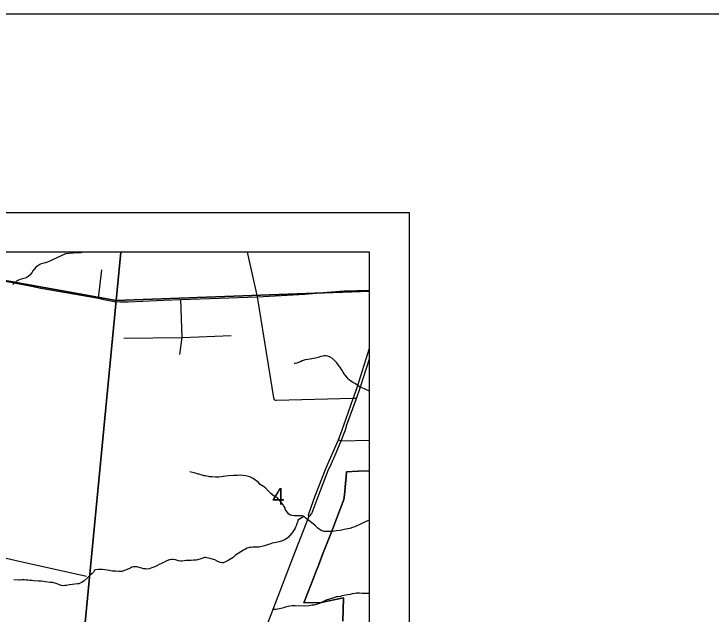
# Model space of a CAD drawing. Extents: x 0 to 34, y -3.9 to 26.2.
# Drawn here: x 8.005 to 9.76, y 19.989 to 21.5 of the extents above; entities that cross this region are included whole.
import ezdxf

# ---------------------------------------------------------------- set-up
doc = ezdxf.new("R2010")
doc.units = 0
for name, color, linetype in [('GM_X_City_Street', 7, 'Continuous'), ('GM_X_County_Road', 7, 'Continuous'), ('GM_X_Interchange_Ramps', 7, 'Continuous'), ('GM_X_Interstate_Route', 7, 'Continuous'), ('GM_X_Minor_River', 7, 'Continuous'), ('GM_X_Section_Text', 7, 'Continuous'), ('GM_X_State_Route', 7, 'Continuous'), ('GM_X_State_Shield', 7, 'Continuous'), ('GM_X_US_Route', 7, 'Continuous'), ('SH_Border', 7, 'Continuous'), ('SH_Data', 7, 'Continuous')]:
    doc.layers.add(name, color=color, linetype=linetype)

msp = doc.modelspace()

# ---------------------------------------------------------------- linework, layer by layer
at = {"layer": 'GM_X_City_Street'}
msp.add_line((8.2172, 20.7842), (8.226, 20.8554), dxfattribs=at)
for points in [[(8.8667, 20.5317), (8.8589, 20.5315), (8.6648, 20.5269), (8.663, 20.5271), (8.6618, 20.5277), (8.661, 20.5284), (8.6601, 20.5297), (8.6594, 20.5314), (8.6589, 20.5334), (8.6182, 20.7878), (8.5924, 20.9)], [(8.4224, 20.6428), (8.4285, 20.6854), (8.425, 20.7813)], [(8.2814, 20.6836), (8.4285, 20.6854), (8.5512, 20.6901)], [(8.8216, 20.4279), (8.8284, 20.4256), (8.9, 20.4266)], [(7.8793, 20.1469), (7.9261, 20.1415), (7.9469, 20.138), (8.0251, 20.121), (8.187, 20.0848)]]:
    msp.add_lwpolyline(points, dxfattribs=at)
at = {"layer": 'GM_X_County_Road'}
for points in [[(7.9098, 20.84), (7.9222, 20.8376), (7.9452, 20.8334), (7.9835, 20.8269), (8.0488, 20.8145)], [(8.0488, 20.8145), (8.0721, 20.81), (8.2172, 20.7842), (8.2307, 20.781), (8.2566, 20.7764), (8.2715, 20.7752), (8.2918, 20.7756), (8.3818, 20.7794), (8.425, 20.7813), (8.6182, 20.7878), (8.7371, 20.7945), (8.7656, 20.7974), (8.7929, 20.7997), (8.836, 20.8026), (8.9, 20.8047)]]:
    msp.add_lwpolyline(points, dxfattribs=at)
at = {"layer": 'GM_X_Interchange_Ramps'}
for points in [[(8.8325, 19.9711), (8.8341, 20.0303), (8.7777, 20.0183), (8.7348, 20.0173), (8.7533, 20.0646), (8.7658, 20.0973), (8.7713, 20.1115), (8.7742, 20.1193), (8.7834, 20.1431), (8.7933, 20.1689), (8.803, 20.1939), (8.8071, 20.2047), (8.8354, 20.2779), (8.8365, 20.2895), (8.8384, 20.3076), (8.8386, 20.3105), (8.841, 20.3343), (8.8423, 20.3475), (8.8714, 20.3486), (8.8719, 20.3487), (8.9, 20.3498), (8.9, 20.9), (7.7963, 20.9)], [(8.9, 14.1), (8.9, 20.3498), (8.8719, 20.3487), (8.8714, 20.3486), (8.8423, 20.3475), (8.841, 20.3343), (8.8384, 20.3076), (8.8365, 20.2895), (8.8354, 20.2779), (8.8071, 20.2047), (8.803, 20.1939), (8.7834, 20.1431), (8.7713, 20.1115), (8.7658, 20.0973), (8.7533, 20.0646), (8.7348, 20.0173), (8.7777, 20.0183), (8.8341, 20.0303), (8.8325, 19.9711)]]:
    msp.add_lwpolyline(points, dxfattribs=at)
at = {"layer": 'GM_X_Interstate_Route'}
msp.add_lwpolyline([(7.8848, 16.8273), (8.1769, 16.7957), (8.1936, 16.7941), (8.2541, 16.7887), (8.3218, 16.7826), (8.8708, 16.7253), (8.8978, 17.015), (8.9, 17.0333), (8.9, 20.9), (3.1989, 20.9)], dxfattribs=at)
at = {"layer": 'GM_X_Minor_River'}
for points in [[(8.1787, 20.9), (8.1728, 20.8983), (8.1534, 20.8979), (8.134, 20.8964), (8.0891, 20.8755)], [(8.0891, 20.8755), (8.0798, 20.8725), (8.0733, 20.8708), (8.0694, 20.8691), (8.0647, 20.8662), (8.0607, 20.863), (8.0551, 20.8575), (8.0523, 20.853), (8.0502, 20.8501), (8.0482, 20.8463), (8.0454, 20.8434), (8.0414, 20.8398), (8.0371, 20.8369), (8.0332, 20.8351), (8.0297, 20.8338), (8.0258, 20.8328), (8.0204, 20.8311), (8.0157, 20.8294), (8.0111, 20.8273), (8.0016, 20.8193)], [(8.9, 20.5506), (8.8981, 20.5512), (8.8921, 20.5533), (8.8872, 20.5565), (8.8789, 20.5592), (8.8745, 20.5616), (8.8715, 20.564), (8.867, 20.5669), (8.8629, 20.5693), (8.8573, 20.5726), (8.8525, 20.5758), (8.8488, 20.579), (8.8459, 20.5818), (8.8433, 20.5845), (8.84, 20.5892), (8.8364, 20.5939), (8.8339, 20.5978), (8.8317, 20.6014), (8.8289, 20.6053), (8.8267, 20.6088), (8.8216, 20.6158), (8.8177, 20.6217), (8.8125, 20.6268), (8.8067, 20.6328), (8.8011, 20.6361), (8.7947, 20.6382), (8.7901, 20.6395), (8.7859, 20.6393), (8.7832, 20.6387), (8.7774, 20.6374), (8.7708, 20.635), (8.7635, 20.6337), (8.7585, 20.6328), (8.7543, 20.6318), (8.75, 20.6312), (8.7446, 20.6299), (8.7381, 20.6291), (8.73, 20.6267), (8.7257, 20.6246), (8.7225, 20.6232), (8.7171, 20.6211), (8.7129, 20.6202), (8.7102, 20.6199)], [(8.4749, 20.3398), (8.4708, 20.3411), (8.4681, 20.3416), (8.464, 20.3429), (8.4587, 20.3446), (8.4541, 20.3456), (8.4507, 20.3465), (8.4477, 20.347)], [(8.9, 20.226), (8.8949, 20.2238), (8.8875, 20.2207), (8.8805, 20.2171), (8.8742, 20.214), (8.868, 20.2112), (8.8626, 20.2091), (8.8571, 20.207), (8.8501, 20.2047), (8.8363, 20.2018), (8.8293, 20.2005), (8.8247, 20.1996), (8.8166, 20.1984), (8.8112, 20.1975), (8.8078, 20.1972), (8.8013, 20.1967), (8.7856, 20.1973), (8.7829, 20.1978), (8.7799, 20.1991), (8.7754, 20.2012), (8.7706, 20.2048), (8.7673, 20.208), (8.7618, 20.2127), (8.7548, 20.2187), (8.747, 20.2251), (8.7403, 20.23), (8.7359, 20.2336), (8.7329, 20.2356), (8.7299, 20.2365), (8.7272, 20.2369), (8.723, 20.2367), (8.7184, 20.2365), (8.713, 20.2364), (8.71, 20.2365), (8.7047, 20.2371), (8.7013, 20.238), (8.6968, 20.2408), (8.6935, 20.2447), (8.6878, 20.2537), (8.6875, 20.2564), (8.6842, 20.2611), (8.6828, 20.2642), (8.6788, 20.2685), (8.6759, 20.2728), (8.6734, 20.276), (8.6704, 20.2788), (8.6679, 20.2815), (8.6634, 20.2844), (8.6597, 20.2864), (8.6563, 20.2884), (8.6515, 20.2924), (8.6486, 20.2952), (8.6445, 20.2992), (8.6376, 20.3067), (8.6328, 20.3103), (8.6249, 20.3152), (8.6194, 20.3211), (8.6161, 20.3235), (8.6105, 20.3279), (8.6068, 20.3304), (8.5986, 20.3345), (8.5884, 20.3368), (8.5811, 20.3379), (8.5747, 20.3385), (8.5674, 20.3384), (8.5574, 20.338), (8.5452, 20.337), (8.5321, 20.3352), (8.5206, 20.3342), (8.5118, 20.3341), (8.5038, 20.3345), (8.4973, 20.3351), (8.4942, 20.3352), (8.4859, 20.3371), (8.4825, 20.3376), (8.4791, 20.3389), (8.4749, 20.3398)], [(8.7344, 20.2345), (8.7195, 20.2255), (8.719, 20.2221), (8.7168, 20.2172), (8.7163, 20.2145), (8.7151, 20.2112), (8.7138, 20.2082), (8.7129, 20.2056), (8.7101, 20.2015), (8.7068, 20.1963), (8.704, 20.1926), (8.6995, 20.1871), (8.6955, 20.1827), (8.6916, 20.1794), (8.6873, 20.1769), (8.6822, 20.1748), (8.6725, 20.1714), (8.6683, 20.1704), (8.6644, 20.1695), (8.6598, 20.1689), (8.6544, 20.1679), (8.6489, 20.1655), (8.6458, 20.1645), (8.6358, 20.1611), (8.6219, 20.1578), (8.6123, 20.1575), (8.6062, 20.1573), (8.6008, 20.1572), (8.5974, 20.1569), (8.5919, 20.1548), (8.5876, 20.1527), (8.5822, 20.1499), (8.5755, 20.146), (8.5692, 20.1417), (8.5649, 20.1388), (8.5613, 20.1363), (8.5566, 20.1319), (8.5526, 20.129), (8.5483, 20.1262), (8.5436, 20.1237), (8.537, 20.1205), (8.5315, 20.1184), (8.5288, 20.1178), (8.5235, 20.1191), (8.5179, 20.1217), (8.51, 20.1254), (8.5014, 20.1284), (8.4946, 20.1302), (8.49, 20.1311), (8.4873, 20.1316), (8.4847, 20.1313), (8.4777, 20.1293), (8.475, 20.1279), (8.4665, 20.1256), (8.463, 20.125), (8.4565, 20.1245), (8.4507, 20.124), (8.4457, 20.1241), (8.4385, 20.1241), (8.4335, 20.1231), (8.4281, 20.1226), (8.4243, 20.1227), (8.4186, 20.1233), (8.414, 20.1247), (8.4114, 20.1255), (8.4057, 20.1265), (8.4015, 20.1267), (8.398, 20.126), (8.395, 20.1254), (8.3899, 20.1233), (8.3844, 20.1209), (8.3774, 20.1177), (8.3704, 20.1142), (8.3642, 20.111), (8.3571, 20.1075), (8.349, 20.1044), (8.3451, 20.1034), (8.3389, 20.1025), (8.3359, 20.1027), (8.3309, 20.1032), (8.3264, 20.1046), (8.3223, 20.1059), (8.3173, 20.1072), (8.3139, 20.1081), (8.309, 20.1083), (8.3055, 20.1081), (8.3017, 20.1071), (8.2986, 20.106), (8.2954, 20.1043), (8.29, 20.1014), (8.283, 20.0987), (8.2764, 20.0967), (8.2722, 20.0964), (8.2687, 20.0966), (8.2615, 20.0973), (8.2531, 20.0976), (8.2482, 20.0982), (8.2448, 20.0991), (8.2391, 20.1001), (8.2273, 20.1017), (8.2177, 20.1017)], [(8.2177, 20.1017), (8.21, 20.1004), (8.2073, 20.0994), (8.2048, 20.0949), (8.2012, 20.0913), (8.1945, 20.0855), (8.1885, 20.0792), (8.1814, 20.0731), (8.1754, 20.0687), (8.1712, 20.0666), (8.1677, 20.0656), (8.1646, 20.065), (8.1581, 20.0645), (8.1519, 20.064), (8.1442, 20.0627), (8.1369, 20.0615), (8.1323, 20.0609), (8.1292, 20.0607), (8.1247, 20.0612), (8.1194, 20.063), (8.1107, 20.066), (8.1013, 20.0683), (8.0955, 20.0689), (8.0834, 20.0701), (8.0788, 20.0711), (8.0727, 20.0717), (8.0662, 20.0723), (8.0544, 20.0728), (8.0495, 20.0734), (8.0453, 20.0739), (8.04, 20.0745), (8.035, 20.0747), (8.0312, 20.0752), (8.0278, 20.0754), (8.0247, 20.0751), (8.0205, 20.0749), (8.0178, 20.0746), (8.0044, 20.0752)], [(8.9, 20.0407), (8.898, 20.0407), (8.8896, 20.0407), (8.8816, 20.041), (8.8747, 20.0416), (8.8698, 20.0415), (8.8671, 20.0416), (8.864, 20.0413), (8.8563, 20.0401), (8.8509, 20.0388), (8.8451, 20.0375), (8.8351, 20.0356), (8.8305, 20.0347), (8.8266, 20.0337), (8.8209, 20.0328), (8.8162, 20.0322), (8.8104, 20.0305), (8.805, 20.0288), (8.8015, 20.0278), (8.7965, 20.0261), (8.7922, 20.0248), (8.7821, 20.0202), (8.7774, 20.0177), (8.7735, 20.016), (8.7696, 20.0146), (8.7669, 20.0136), (8.7607, 20.0119)], [(8.7607, 20.0119), (8.7557, 20.0114), (8.7515, 20.0108), (8.7469, 20.0102), (8.7361, 20.0091), (8.7125, 20.0101), (8.7083, 20.0098), (8.7048, 20.0096), (8.6994, 20.0091), (8.696, 20.0081), (8.6906, 20.0071), (8.6879, 20.0065), (8.6848, 20.0058), (8.6809, 20.0041), (8.6766, 20.0031), (8.6728, 20.0021), (8.6685, 20.0012), (8.6635, 20.0006), (8.6593, 20.0004)]]:
    msp.add_lwpolyline(points, dxfattribs=at)
at = {"layer": 'GM_X_State_Route'}
msp.add_line((8.813, 20.389), (8.8284, 20.4256), dxfattribs=at)
for points in [[(8.8667, 20.5317), (8.8767, 20.5585), (8.9, 20.632)], [(8.8284, 20.4256), (8.839, 20.453), (8.8431, 20.4652), (8.8667, 20.5317)], [(8.7471, 20.2339), (8.7507, 20.2371), (8.7546, 20.2424), (8.7701, 20.2824), (8.7964, 20.3535), (8.8018, 20.3624), (8.8069, 20.3744), (8.813, 20.389)], [(8.6042, 19.8603), (8.6371, 19.9487), (8.7068, 20.131), (8.7471, 20.2339)]]:
    msp.add_lwpolyline(points, dxfattribs=at)
at = {"layer": 'GM_X_State_Shield'}
for points in [[(7.5857, 20.9), (7.3179, 20.9), (7.2234, 19.9362), (8.165, 19.7765), (8.262, 20.7786)], [(8.2736, 20.9), (7.5857, 20.9), (8.262, 20.7786)], [(8.9, 20.8022), (8.9, 20.9), (8.2736, 20.9), (8.262, 20.7786)], [(8.9, 19.8107), (8.9, 20.8022), (8.262, 20.7786), (8.165, 19.7765)]]:
    msp.add_lwpolyline(points, close=True, dxfattribs=at)
at = {"layer": 'GM_X_US_Route'}
msp.add_line((8.813, 20.389), (8.8284, 20.4256), dxfattribs=at)
for points in [[(8.7471, 20.2339), (8.7461, 20.2387), (8.7476, 20.2444), (8.763, 20.2868), (8.7893, 20.353), (8.793, 20.3632), (8.7987, 20.3769), (8.8216, 20.4279), (8.8312, 20.4528), (8.8353, 20.465), (8.8589, 20.5315), (8.8686, 20.5593), (8.9, 20.6583)], [(8.8667, 20.5317), (8.8767, 20.5585), (8.9, 20.632)], [(8.8284, 20.4256), (8.839, 20.453), (8.8431, 20.4652), (8.8667, 20.5317)], [(8.7471, 20.2339), (8.7507, 20.2371), (8.7546, 20.2424), (8.7701, 20.2824), (8.7964, 20.3535), (8.8018, 20.3624), (8.8069, 20.3744), (8.813, 20.389)], [(8.6042, 19.8603), (8.6371, 19.9487), (8.7068, 20.131), (8.7471, 20.2339)]]:
    msp.add_lwpolyline(points, dxfattribs=at)
at = {"layer": 'SH_Border'}
msp.add_lwpolyline([(1.5, 21.5), (33.5, 21.5), (33.5, 0.5), (1.5, 0.5)], close=True, dxfattribs=at)
at = {"layer": 'SH_Data'}
for p, q in [((2, 21), (9, 21)), ((9, 21), (9, 14))]:
    msp.add_line(p, q, dxfattribs=at)

# ---------------------------------------------------------------- texts
at = {"layer": 'GM_X_Section_Text'}
msp.add_text('4', height=0.0419, rotation=0, dxfattribs=at).set_placement((8.6548, 20.265))

doc.saveas('drawing.dxf')
